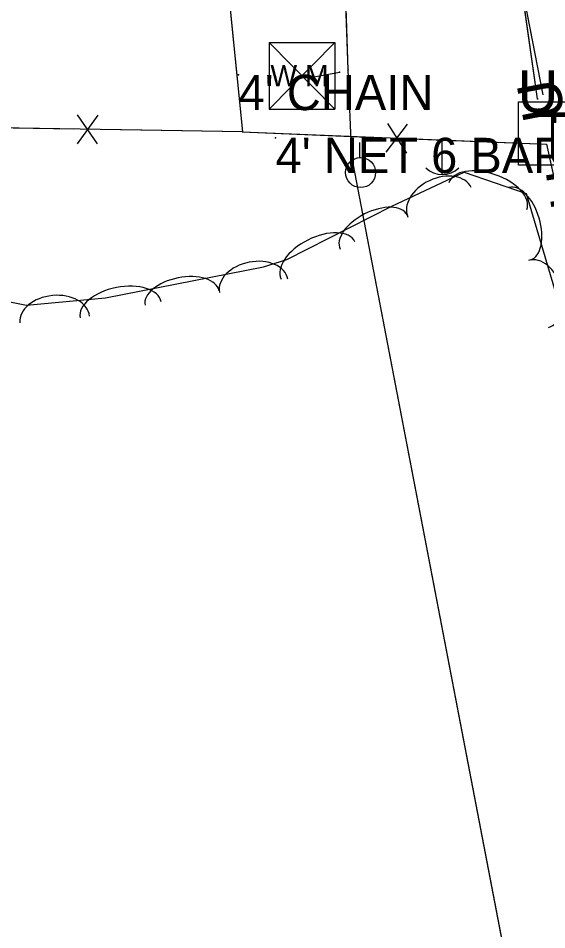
# Model space of a CAD drawing. Extents: x 954793 to 988390, y 1867850 to 1924428.
# Drawn here: x 957892.9 to 957967.9, y 1918868.6 to 1918997.9 of the extents above; entities that cross this region are included whole.
import ezdxf

# ---------------------------------------------------------------- set-up
doc = ezdxf.new("R2010")
doc.units = 0
for name, color, linetype in [('Default', 7, 'Continuous'), ('S_FENCE', 7, 'Continuous'), ('S_FIBER_OPTIC_CABLE', 7, 'Continuous'), ('S_MSC_PT_SYM', 7, 'Continuous'), ('S_SURVEY_TEXT_ANNOT', 7, 'Continuous'), ('S_TELEPHONE_UTILITIES', 7, 'Continuous'), ('S_TREE', 7, 'Continuous'), ('S_UNDERGROUND_CABLE', 7, 'Continuous'), ('S_UTILITY_POLE', 7, 'Continuous'), ('S_UTL_PT_SYM', 7, 'Continuous'), ('S_WATER_UTILITIES', 7, 'Continuous')]:
    doc.layers.add(name, color=color, linetype=linetype)

msp = doc.modelspace()

# ---------------------------------------------------------------- linework, layer by layer
at = {"layer": 'S_FENCE'}
for p, q in [((957904.21, 1918984.11), (957901.28, 1918980.06)), ((957904.14, 1918980.02), (957901.34, 1918984.16)), ((957945.15, 1918978.84), (957948.18, 1918982.82)), ((957945.32, 1918982.94), (957948.02, 1918978.73))]:
    msp.add_line(p, q, dxfattribs=at)
for points in [[(957919.64, 1919032.63), (957924.74, 1918981.72)], [(957922.01, 1919008.97), (957923.99, 1918989.26)], [(957923.99, 1918989.26), (957924.74, 1918981.72)], [(957924.74, 1918981.72), (957797.85, 1918983.82)], [(957900.74, 1918982.12), (957880.75, 1918982.45)], [(957924.74, 1918981.72), (957904.74, 1918982.05)], [(957924.68, 1918981.72), (957944.67, 1918980.91)], [(957924.68, 1918981.72), (957967.89, 1918979.97)], [(957948.66, 1918980.75), (957967.89, 1918979.97)], [(957967.89, 1918979.97), (957993.18, 1918866.14), (957945.84, 1918856.07)], [(957967.89, 1918979.97), (957972.22, 1918960.46)]]:
    msp.add_lwpolyline(points, dxfattribs=at)
at = {"layer": 'S_FIBER_OPTIC_CABLE'}
msp.add_line((957966.64, 1918986.41), (957961.87, 1919019.63), dxfattribs=at)
msp.add_lwpolyline([(957966.64, 1918986.41), (957961.87, 1919019.63), (957957.92, 1919061.91), (957942.33, 1919127.19), (957929.06, 1919189.56), (957914.72, 1919256.53), (957903.24, 1919320.63), (957898.55, 1919331.88), (957886.67, 1919388.02), (957871.83, 1919455.69), (957862.45, 1919505.42), (957844.15, 1919574.86), (957831.3, 1919628.15), (957817.77, 1919672.5), (957789.71, 1919741.98), (957767.34, 1919783.13), (957730.69, 1919845.62), (957701.01, 1919900.26), (957674.68, 1919947.84), (957633.7, 1920013.73), (957589.7, 1920086.13), (957561.63, 1920129.11), (957536.74, 1920167.19), (957513.26, 1920206.3)], dxfattribs=at)
msp.add_lwpolyline([(957966.64, 1918986.41), (957961.87, 1919019.63), (957957.92, 1919061.91), (957942.33, 1919127.19), (957929.06, 1919189.56), (957914.72, 1919256.53), (957903.24, 1919320.63), (957898.55, 1919331.88), (957886.67, 1919388.02), (957871.83, 1919455.69), (957862.45, 1919505.42), (957844.15, 1919574.86), (957831.3, 1919628.15), (957817.77, 1919672.5), (957789.71, 1919741.98), (957767.34, 1919783.13), (957730.69, 1919845.62), (957701.01, 1919900.26), (957674.68, 1919947.84), (957633.7, 1920013.73), (957589.7, 1920086.13), (957561.63, 1920129.11), (957536.74, 1920167.19), (957513.26, 1920206.3)], dxfattribs=at)
at = {"layer": 'S_MSC_PT_SYM'}
for points in [[(957924.18, 1918989.82), (957924.18, 1918989.87), (957924.18, 1918989.82), (957924.13, 1918989.82), (957924.18, 1918989.82), (957924.18, 1918989.77), (957924.18, 1918989.82), (957924.23, 1918989.82)], [(957924.18, 1918989.82), (957924.18, 1918989.87), (957924.18, 1918989.82), (957924.13, 1918989.82), (957924.18, 1918989.82), (957924.18, 1918989.77), (957924.18, 1918989.82), (957924.23, 1918989.82)], [(957929.43, 1918980.89), (957929.43, 1918980.94), (957929.43, 1918980.89), (957929.38, 1918980.89), (957929.43, 1918980.89), (957929.43, 1918980.84), (957929.43, 1918980.89), (957929.48, 1918980.89)], [(957929.43, 1918980.89), (957929.43, 1918980.94), (957929.43, 1918980.89), (957929.38, 1918980.89), (957929.43, 1918980.89), (957929.43, 1918980.84), (957929.43, 1918980.89), (957929.48, 1918980.89)]]:
    msp.add_lwpolyline(points, close=True, dxfattribs=at)
for points in [[(957924.18, 1918989.82), (957924.18, 1918989.87), (957924.18, 1918989.82), (957924.13, 1918989.82), (957924.18, 1918989.82), (957924.18, 1918989.77), (957924.18, 1918989.82), (957924.23, 1918989.82)], [(957929.43, 1918980.89), (957929.43, 1918980.94), (957929.43, 1918980.89), (957929.38, 1918980.89), (957929.43, 1918980.89), (957929.43, 1918980.84), (957929.43, 1918980.89), (957929.48, 1918980.89)]]:
    msp.add_lwpolyline(points, dxfattribs=at)
at = {"layer": 'S_TELEPHONE_UTILITIES'}
msp.add_lwpolyline([(957963.91, 1918977.01), (957963.91, 1918986.01), (957972.91, 1918986.01), (957972.91, 1918977.01)], close=True, dxfattribs=at)
at = {"layer": 'S_TREE'}
msp.add_lwpolyline([(957791.9, 1918983.25), (957839.08, 1918990.2), (957855.66, 1918986.98), (957869.17, 1918973.61), (957882.38, 1918959.45), (957894.07, 1918957.15), (957905.28, 1918958.21), (957927.73, 1918962.61), (957931.06, 1918963.65), (957945.95, 1918971.19), (957956.21, 1918976), (957965.02, 1918972.97), (957972.6, 1918947.45), (957980.86, 1918920.26), (958014.34, 1918795.37)], dxfattribs=at)
for centre, major_axis, ratio in [((957959.57, 1918972.61), (-5.55, 1.91), 0.55008), ((957952.72, 1918971.73), (-4.49, -2.1), 0.685311), ((957964.08, 1918968.69), (-1.52, 5.13), 0.540699), ((957943.38, 1918967.51), (-4.77, -2.41), 0.540699), ((957935.47, 1918963.51), (-5.24, -2.65), 0.55008), ((957926.33, 1918959.91), (-4.86, -0.95), 0.685311), ((957966.76, 1918958.74), (-1.41, 4.75), 0.685311), ((957916.16, 1918958.18), (-5.25, -1.03), 0.540699), ((957907.46, 1918956.48), (-5.76, -1.13), 0.55008), ((957898.09, 1918955.14), (-4.93, -0.47), 0.685311)]:
    msp.add_ellipse(centre, major_axis=major_axis, ratio=ratio, start_param=3.141593, end_param=6.283185, dxfattribs=at)
at = {"layer": 'S_UNDERGROUND_CABLE'}
msp.add_line((957967.42, 1918987.01), (957961.07, 1919019.51), dxfattribs=at)
msp.add_lwpolyline([(957967.42, 1918987.01), (957961.07, 1919019.51), (957957.25, 1919061.89), (957941.54, 1919126.91), (957928.48, 1919189.69), (957915.49, 1919256.77), (957902.14, 1919321.03), (957899.44, 1919332.23), (957885.96, 1919387.62), (957872.53, 1919455.86), (957861.37, 1919505.43), (957844.69, 1919575.08), (957830.01, 1919629.17), (957827.22, 1919628.4)], dxfattribs=at)
msp.add_lwpolyline([(957967.42, 1918987.01), (957961.07, 1919019.51), (957957.25, 1919061.89), (957941.54, 1919126.91), (957928.48, 1919189.69), (957915.49, 1919256.77), (957902.14, 1919321.03), (957899.44, 1919332.23), (957885.96, 1919387.62), (957872.53, 1919455.86), (957861.37, 1919505.43), (957844.69, 1919575.08), (957830.01, 1919629.17), (957827.22, 1919628.4)], dxfattribs=at)
at = {"layer": 'S_UTILITY_POLE'}
for p, q in [((957941.39, 1918978.1), (957941.39, 1918980.21)), ((957953.03, 1918980.4), (957953.03, 1918975.68))]:
    msp.add_line(p, q, dxfattribs=at)
msp.add_circle((957941.51, 1918975.96), 2.13, dxfattribs=at)
msp.add_arc((957953.1, 1918979.1), 3.41, 226.3972, 313.6028, dxfattribs=at)
at = {"layer": 'S_UTL_PT_SYM'}
for points in [[(957938.53, 1918990.18), (957938.52, 1918990.23), (957938.53, 1918990.18), (957938.48, 1918990.17), (957938.53, 1918990.18), (957938.53, 1918990.13), (957938.53, 1918990.18), (957938.58, 1918990.19)], [(957938.53, 1918990.18), (957938.52, 1918990.23), (957938.53, 1918990.18), (957938.48, 1918990.17), (957938.53, 1918990.18), (957938.53, 1918990.13), (957938.53, 1918990.18), (957938.58, 1918990.19)], [(957939.76, 1918990.53), (957939.71, 1918990.53), (957939.76, 1918990.53), (957939.77, 1918990.48), (957939.76, 1918990.53), (957939.81, 1918990.53), (957939.76, 1918990.53), (957939.76, 1918990.58)], [(957939.76, 1918990.53), (957939.71, 1918990.53), (957939.76, 1918990.53), (957939.77, 1918990.48), (957939.76, 1918990.53), (957939.81, 1918990.53), (957939.76, 1918990.53), (957939.76, 1918990.58)], [(957934.11, 1918989.38), (957934.1, 1918989.43), (957934.11, 1918989.38), (957934.06, 1918989.37), (957934.11, 1918989.38), (957934.12, 1918989.33), (957934.11, 1918989.38), (957934.16, 1918989.39)], [(957934.11, 1918989.38), (957934.1, 1918989.43), (957934.11, 1918989.38), (957934.06, 1918989.37), (957934.11, 1918989.38), (957934.12, 1918989.33), (957934.11, 1918989.38), (957934.16, 1918989.39)], [(957966.64, 1918986.41), (957966.59, 1918986.4), (957966.64, 1918986.41), (957966.65, 1918986.36), (957966.64, 1918986.41), (957966.69, 1918986.42), (957966.64, 1918986.41), (957966.64, 1918986.46)], [(957966.64, 1918986.41), (957966.59, 1918986.4), (957966.64, 1918986.41), (957966.65, 1918986.36), (957966.64, 1918986.41), (957966.69, 1918986.42), (957966.64, 1918986.41), (957966.64, 1918986.46)], [(957940.25, 1918978.26), (957940.2, 1918978.26), (957940.25, 1918978.26), (957940.26, 1918978.21), (957940.25, 1918978.26), (957940.3, 1918978.26), (957940.25, 1918978.26), (957940.25, 1918978.31)], [(957940.25, 1918978.26), (957940.2, 1918978.26), (957940.25, 1918978.26), (957940.26, 1918978.21), (957940.25, 1918978.26), (957940.3, 1918978.26), (957940.25, 1918978.26), (957940.25, 1918978.31)]]:
    msp.add_lwpolyline(points, close=True, dxfattribs=at)
for points in [[(957938.53, 1918990.18), (957938.53, 1918990.23), (957938.53, 1918990.18), (957938.48, 1918990.18), (957938.53, 1918990.18), (957938.53, 1918990.13), (957938.53, 1918990.18), (957938.58, 1918990.18)], [(957939.76, 1918990.53), (957939.76, 1918990.58), (957939.76, 1918990.53), (957939.71, 1918990.53), (957939.76, 1918990.53), (957939.76, 1918990.48), (957939.76, 1918990.53), (957939.81, 1918990.53)], [(957934.11, 1918989.38), (957934.11, 1918989.43), (957934.11, 1918989.38), (957934.06, 1918989.38), (957934.11, 1918989.38), (957934.11, 1918989.33), (957934.11, 1918989.38), (957934.16, 1918989.38)], [(957966.64, 1918986.41), (957966.64, 1918986.46), (957966.64, 1918986.41), (957966.59, 1918986.41), (957966.64, 1918986.41), (957966.64, 1918986.36), (957966.64, 1918986.41), (957966.69, 1918986.41)], [(957940.25, 1918978.26), (957940.25, 1918978.31), (957940.25, 1918978.26), (957940.2, 1918978.26), (957940.25, 1918978.26), (957940.25, 1918978.21), (957940.25, 1918978.26), (957940.3, 1918978.26)]]:
    msp.add_lwpolyline(points, dxfattribs=at)
at = {"layer": 'S_WATER_UTILITIES'}
for p, q in [((957939.76, 1918990.53), (957938.48, 1919026.36)), ((957928.51, 1918994.43), (957937.85, 1918994.43)), ((957928.51, 1918994.43), (957928.51, 1918984.94)), ((957928.51, 1918994.43), (957937.85, 1918984.94)), ((957937.85, 1918994.43), (957928.51, 1918984.94)), ((957937.85, 1918994.43), (957937.85, 1918984.94)), ((957934.11, 1918989.38), (957938.53, 1918990.18)), ((957940.25, 1918978.26), (957939.76, 1918990.53)), ((957928.51, 1918984.94), (957937.85, 1918984.94)), ((957963.27, 1918858.5), (957940.25, 1918978.26))]:
    msp.add_line(p, q, dxfattribs=at)
for points in [[(958179.45, 1917904.11), (958174.32, 1917982.48), (958165.11, 1918043.87), (958156.16, 1918098.59), (958144.77, 1918150.3), (958129.41, 1918205.5), (958112.58, 1918270.49), (958097.07, 1918340.41), (958082.01, 1918401.79), (958062.76, 1918503.67), (958042.62, 1918569.65), (958027.6, 1918627.67), (958007.57, 1918703.46), (957994.11, 1918758.13), (957969.78, 1918822.85), (957964.35, 1918845.94), (957963.27, 1918858.5), (957940.25, 1918978.26), (957939.76, 1918990.53), (957938.48, 1919026.36), (957937.06, 1919037.64), (957926.05, 1919117.03), (957910.72, 1919189.52)], [(958179.45, 1917904.11), (958174.32, 1917982.48), (958165.11, 1918043.87), (958156.16, 1918098.59), (958144.77, 1918150.3), (958129.41, 1918205.5), (958112.58, 1918270.49), (958097.07, 1918340.41), (958082.01, 1918401.79), (958062.76, 1918503.67), (958042.62, 1918569.65), (958027.6, 1918627.67), (958007.57, 1918703.46), (957994.11, 1918758.13), (957969.78, 1918822.85), (957964.35, 1918845.94), (957963.27, 1918858.5), (957940.25, 1918978.26), (957939.76, 1918990.53), (957938.48, 1919026.36), (957937.06, 1919037.64), (957926.05, 1919117.03), (957910.72, 1919189.52)], [(957934.11, 1918989.38), (957938.53, 1918990.18)], [(957934.11, 1918989.38), (957938.53, 1918990.18)]]:
    msp.add_lwpolyline(points, dxfattribs=at)

# ---------------------------------------------------------------- texts
at = {"layer": 'Default'}
for rotation, p in [(360, (957963.79, 1918984.47)), (101.0505, (957970.61, 1918983.94)), (99.3656, (957974.59, 1918971.44))]:
    msp.add_text('U', height=6, rotation=rotation, dxfattribs=at).set_placement(p)
at = {"layer": 'S_SURVEY_TEXT_ANNOT'}
for s, p in [("4' CHAIN", (957924.18, 1918984.82)), ("4' NET 6 BARB WD/ST POST CN:GOO", (957929.43, 1918975.89))]:
    msp.add_text(s, height=5, dxfattribs=at).set_placement(p)
at = {"layer": 'S_TELEPHONE_UTILITIES'}
msp.add_text('T', height=6, rotation=360, dxfattribs=at).set_placement((957966.47, 1918978.51))
at = {"layer": 'S_WATER_UTILITIES'}
msp.add_text('W M', height=3, rotation=360, dxfattribs=at).set_placement((957928.71, 1918988.2))

doc.saveas('drawing.dxf')
